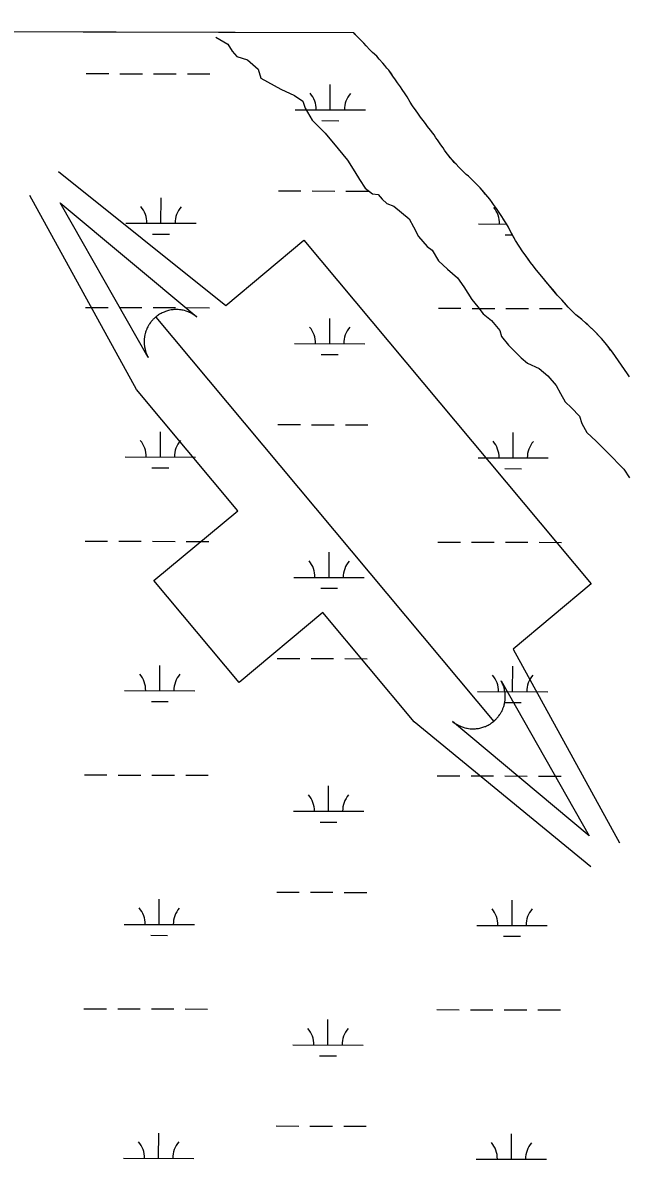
# Model space of a CAD drawing. Extents: x 3172297 to 3210190, y 958463 to 983887.
# Drawn here: x 3193879 to 3194740, y 980463 to 982080 of the extents above; entities that cross this region are included whole.
import ezdxf

# ---------------------------------------------------------------- set-up
doc = ezdxf.new("R2010")
doc.units = 0
for name, color, linetype in [('V-RIVR-EDGE', 7, 'Continuous'), ('V-SITE-VEGE', 7, 'Continuous'), ('V-TOPO-WATR-IDEN', 7, 'Continuous'), ('V-WETL-SWMP', 7, 'Continuous')]:
    doc.layers.add(name, color=color, linetype=linetype)

msp = doc.modelspace()

# ---------------------------------------------------------------- linework, layer by layer
at = {"layer": 'V-RIVR-EDGE'}
msp.add_lwpolyline([(3194153.2, 982059.5), (3194170.3, 982049.5), (3194176.5, 982039.5), (3194183.3, 982032.1), (3194198.1, 982027.2), (3194213.7, 982013.8), (3194217.3, 982001.3), (3194245.7, 981985.3), (3194265, 981976.5), (3194277.2, 981968.5), (3194280.3, 981958.2), (3194290.5, 981941.2), (3194309, 981922.6), (3194327.4, 981900.7), (3194340.7, 981884.5), (3194351.2, 981867.9), (3194357.7, 981856.8), (3194365.6, 981844.3), (3194376.1, 981836.6), (3194384.1, 981835.7), (3194390, 981828.9), (3194396.3, 981822.9), (3194406.5, 981818.9), (3194428.1, 981800.9), (3194434.6, 981789.5), (3194441.7, 981775.9), (3194454.1, 981761.6), (3194461.2, 981756.2), (3194470, 981741.1), (3194482.8, 981729.4), (3194497.2, 981716.9), (3194506, 981704.1), (3194517.3, 981685.9), (3194525.8, 981675.6), (3194533.5, 981665.9), (3194545.4, 981656.2), (3194557.3, 981642), (3194559.6, 981633.4), (3194569.8, 981620.9), (3194587.6, 981603), (3194596.4, 981595.5), (3194613.2, 981587.8), (3194625.4, 981577.6), (3194637.3, 981563.9), (3194643.5, 981552.2), (3194650, 981540.5), (3194659.4, 981532), (3194670.7, 981520), (3194674.1, 981509.5), (3194680.9, 981496.7), (3194694.5, 981484.7), (3194710.4, 981468.5), (3194733.4, 981444.5), (3194741.6, 981432.3)], dxfattribs=at)
at = {"layer": 'V-SITE-VEGE'}
for p, q in [((3194349.4, 982065.7), (3191409, 982072.9)), ((3194354.3, 982060.2), (3194349.4, 982065.7)), ((3194358.1, 982056.5), (3194354.3, 982060.2)), ((3194363.6, 982050.9), (3194358.1, 982056.5)), ((3194367.1, 982046.9), (3194363.6, 982050.9)), ((3194372.5, 982041.3), (3194367.1, 982046.9)), ((3194376.3, 982037.6), (3194372.5, 982041.3)), ((3194382.2, 982032.2), (3194376.3, 982037.6)), ((3194385.6, 982028.2), (3194382.2, 982032.2)), ((3194391, 982022.6), (3194385.6, 982028.2)), ((3194393.8, 982019.3), (3194391, 982022.6)), ((3194396.7, 982015.4), (3194393.8, 982019.3)), ((3194399.3, 982012.3), (3194396.7, 982015.4)), ((3194405.2, 982004.1), (3194399.3, 982012.3)), ((3194409, 981998.5), (3194405.2, 982004.1)), ((3194411.9, 981994.5), (3194409, 981998.5)), ((3194415.7, 981988.7), (3194411.9, 981994.5)), ((3194418.5, 981984.9), (3194415.7, 981988.7)), ((3194422.8, 981978.9), (3194418.5, 981984.9)), ((3194425.6, 981974.4), (3194422.8, 981978.9)), ((3194429.9, 981966.7), (3194425.6, 981974.4)), ((3194433.2, 981961.5), (3194429.9, 981966.7)), ((3194438, 981954.7), (3194433.2, 981961.5)), ((3194440.6, 981951.5), (3194438, 981954.7)), ((3194444.6, 981945.6), (3194440.6, 981951.5)), ((3194448.4, 981940.9), (3194444.6, 981945.6)), ((3194451.3, 981936.7), (3194448.4, 981940.9)), ((3194454.3, 981932.5), (3194451.3, 981936.7)), ((3194458.8, 981926.9), (3194454.3, 981932.5)), ((3194463.6, 981920.3), (3194458.8, 981926.9)), ((3194466.4, 981916.1), (3194463.6, 981920.3)), ((3194468.6, 981913.3), (3194466.4, 981916.1)), ((3194471.4, 981909.1), (3194468.6, 981913.3)), ((3194473.5, 981906.3), (3194471.4, 981909.1)), ((3194476.6, 981901.9), (3194473.5, 981906.3)), ((3194478.5, 981898.6), (3194476.6, 981901.9)), ((3194481.1, 981895.5), (3194478.5, 981898.6)), ((3194484.7, 981890.6), (3194481.1, 981895.5)), ((3194489.2, 981884.8), (3194484.7, 981890.6)), ((3194494.9, 981878.5), (3194489.2, 981884.8)), ((3194498.9, 981874.3), (3194494.9, 981878.5)), ((3194504.6, 981868.7), (3194498.9, 981874.3)), ((3194509.3, 981864.2), (3194504.6, 981868.7)), ((3194512.6, 981861.4), (3194509.3, 981864.2)), ((3194517.3, 981857), (3194512.6, 981861.4)), ((3194525.6, 981848.8), (3194517.3, 981857)), ((3194529.2, 981845.1), (3194525.6, 981848.8)), ((3194542.9, 981828.7), (3194529.2, 981845.1)), ((3194546.2, 981824.3), (3194542.9, 981828.7)), ((3194548.1, 981821.5), (3194546.2, 981824.3)), ((3194552.4, 981815.6), (3194548.1, 981821.5)), ((3194560, 981804.1), (3194552.4, 981815.6)), ((3194564.7, 981796.6), (3194560, 981804.1)), ((3194566.9, 981793.6), (3194564.7, 981796.6)), ((3194569.5, 981789.1), (3194566.9, 981793.6)), ((3194571.2, 981785.6), (3194569.5, 981789.1)), ((3194579.5, 981769.9), (3194571.2, 981785.6)), ((3194589.9, 981754), (3194579.5, 981769.9)), ((3194593.3, 981749.6), (3194589.9, 981754)), ((3194600.8, 981738.8), (3194593.3, 981749.6)), ((3194604.9, 981733.7), (3194600.8, 981738.8)), ((3194607.7, 981730.4), (3194604.9, 981733.7)), ((3194611.7, 981724.8), (3194607.7, 981730.4)), ((3194614.8, 981721.5), (3194611.7, 981724.8)), ((3194639, 981692.5), (3194614.8, 981721.5)), ((3194645.6, 981685.5), (3194639, 981692.5)), ((3194654.6, 981675.4), (3194645.6, 981685.5)), ((3194665.5, 981664.5), (3194654.6, 981675.4)), ((3194674, 981657.7), (3194665.5, 981664.5)), ((3194684.9, 981647.9), (3194674, 981657.7)), ((3194691.7, 981641.1), (3194684.9, 981647.9)), ((3194704.8, 981627.1), (3194691.7, 981641.1)), ((3194709, 981622.2), (3194704.8, 981627.1)), ((3194717.3, 981611.2), (3194709, 981622.2)), ((3194734.6, 981586.4), (3194717.3, 981611.2)), ((3194738.9, 981580.1), (3194734.6, 981586.4)), ((3194741.7, 981576.1), (3194738.9, 981580.1))]:
    msp.add_line(p, q, dxfattribs=at)
at = {"layer": 'V-TOPO-WATR-IDEN'}
msp.add_line((3194067.7, 981661.2), (3194548.5, 981085.8), dxfattribs=at)
for points in [[(3193929.4, 981868.1), (3194167.6, 981677.7), (3194278.6, 981770.5), (3194687.3, 981281.4), (3194576.2, 981188.6), (3194727.6, 980912.9)], [(3194686.9, 980878.9), (3194435.6, 981084.9), (3194305.4, 981240.7), (3194186.2, 981141.1), (3194065.2, 981286), (3194184.4, 981385.6), (3194040.5, 981557.8), (3193888.7, 981834.1)]]:
    msp.add_lwpolyline(points, dxfattribs=at)
for points in [[(3194057.2, 981603.6), (3193931.8, 981823.8), (3194126.3, 981661.3), (3194122.6, 981664), (3194118.9, 981666.3), (3194117.3, 981667.1), (3194115.9, 981667.8), (3194114.1, 981668.5), (3194112.4, 981669.2), (3194110.9, 981669.7), (3194108.9, 981670.3), (3194106.6, 981670.8), (3194105.3, 981671.1), (3194103.7, 981671.3), (3194101.5, 981671.6), (3194099.7, 981671.7), (3194097.9, 981671.8), (3194096.7, 981671.8), (3194095.3, 981671.8), (3194093.7, 981671.7), (3194092.2, 981671.6), (3194090.7, 981671.4), (3194089.5, 981671.2), (3194087.7, 981670.8), (3194086, 981670.4), (3194084.6, 981670.1), (3194083.1, 981669.6), (3194081.7, 981669.1), (3194080.5, 981668.7), (3194079.6, 981668.3), (3194078.2, 981667.7), (3194076.8, 981667.1), (3194075.5, 981666.4), (3194074.2, 981665.7), (3194073, 981665), (3194071.7, 981664.1), (3194070.7, 981663.4), (3194069.3, 981662.4), (3194067.7, 981661.2), (3194067.3, 981660.8), (3194066.6, 981660.1), (3194065.8, 981659.4), (3194065, 981658.7), (3194064.3, 981657.9), (3194063.6, 981657.2), (3194062.8, 981656.3), (3194062.2, 981655.7), (3194061.4, 981654.7), (3194060.7, 981653.9), (3194060.3, 981653.2), (3194059.1, 981651.6), (3194058.5, 981650.7), (3194058.1, 981650), (3194057.5, 981649), (3194057, 981648), (3194056.4, 981647), (3194055.8, 981645.8), (3194055.3, 981644.7), (3194054.9, 981643.8), (3194054.6, 981643), (3194054.2, 981641.9), (3194053.8, 981641), (3194053.4, 981639.8), (3194053.1, 981638.7), (3194052.8, 981637.5), (3194052.4, 981636), (3194052.2, 981634.9), (3194052, 981633.7), (3194051.8, 981632.5), (3194051.6, 981631.6), (3194051.5, 981630.5), (3194051.4, 981628.9), (3194051.4, 981628.9), (3194051.4, 981628), (3194051.3, 981627.3), (3194051.3, 981626.2), (3194051.3, 981625), (3194051.4, 981623.9), (3194051.4, 981623), (3194051.5, 981621.8), (3194051.6, 981620.7), (3194051.7, 981619.9), (3194051.9, 981618.9), (3194052.1, 981617.4), (3194052.3, 981616.6), (3194052.5, 981615.9), (3194052.6, 981615.3), (3194052.8, 981614.6), (3194053, 981613.6), (3194053.3, 981612.7), (3194053.6, 981611.8), (3194053.9, 981610.9), (3194054.3, 981609.7), (3194054.6, 981609), (3194055.1, 981607.9), (3194055.6, 981606.6), (3194056.1, 981605.7), (3194056.4, 981605), (3194056.8, 981604.4), (3194057, 981603.9)], [(3194559.1, 981143.4), (3194684.5, 980923.1), (3194490, 981085.7), (3194493.6, 981082.9), (3194497.4, 981080.7), (3194499, 981079.8), (3194500.4, 981079.2), (3194502.1, 981078.4), (3194503.8, 981077.8), (3194505.3, 981077.3), (3194507.4, 981076.7), (3194509.7, 981076.1), (3194511, 981075.9), (3194512.6, 981075.6), (3194514.8, 981075.3), (3194516.5, 981075.2), (3194518.4, 981075.1), (3194519.6, 981075.1), (3194520.9, 981075.2), (3194522.6, 981075.3), (3194524.1, 981075.4), (3194525.6, 981075.6), (3194526.8, 981075.8), (3194528.6, 981076.1), (3194530.3, 981076.5), (3194531.6, 981076.9), (3194533.2, 981077.3), (3194534.6, 981077.8), (3194535.8, 981078.3), (3194536.7, 981078.6), (3194538.1, 981079.2), (3194539.5, 981079.9), (3194540.8, 981080.6), (3194542.1, 981081.3), (3194543.3, 981082), (3194544.5, 981082.8), (3194545.6, 981083.5), (3194547, 981084.6), (3194548.5, 981085.8), (3194549, 981086.2), (3194549.7, 981086.8), (3194550.5, 981087.6), (3194551.3, 981088.3), (3194552, 981089), (3194552.7, 981089.8), (3194553.5, 981090.6), (3194554.1, 981091.3), (3194554.8, 981092.2), (3194555.5, 981093.1), (3194556, 981093.7), (3194557.2, 981095.4), (3194557.8, 981096.3), (3194558.2, 981096.9), (3194558.8, 981098), (3194559.3, 981098.9), (3194559.9, 981099.9), (3194560.5, 981101.1), (3194561, 981102.3), (3194561.4, 981103.2), (3194561.7, 981103.9), (3194562.1, 981105), (3194562.5, 981106), (3194562.8, 981107.1), (3194563.2, 981108.3), (3194563.5, 981109.4), (3194563.9, 981110.9), (3194564.1, 981112), (3194564.3, 981113.2), (3194564.5, 981114.4), (3194564.6, 981115.4), (3194564.8, 981116.4), (3194564.9, 981118), (3194564.9, 981118.1), (3194564.9, 981119), (3194565, 981119.7), (3194565, 981120.7), (3194565, 981122), (3194564.9, 981123), (3194564.9, 981123.9), (3194564.8, 981125.1), (3194564.7, 981126.2), (3194564.6, 981127.1), (3194564.4, 981128.1), (3194564.1, 981129.5), (3194564, 981130.4), (3194563.8, 981131), (3194563.7, 981131.7), (3194563.5, 981132.4), (3194563.3, 981133.3), (3194563, 981134.3), (3194562.7, 981135.2), (3194562.4, 981136.1), (3194561.9, 981137.3), (3194561.7, 981138), (3194561.2, 981139.1), (3194560.6, 981140.3), (3194560.2, 981141.2), (3194559.8, 981141.9), (3194559.5, 981142.6), (3194559.2, 981143)]]:
    msp.add_lwpolyline(points, close=True, dxfattribs=at)
at = {"layer": 'V-WETL-SWMP'}
for p, q in [((3193968.8, 982007.6), (3194000.8, 982007.5)), ((3194016.8, 982007.4), (3194048.8, 982007.4)), ((3194064.8, 982007.3), (3194096.8, 982007.2)), ((3194112.8, 982007.2), (3194144.8, 982007.1)), ((3194316, 981956), (3194316.1, 981992)), ((3194266, 981956.1), (3194366, 981955.8)), ((3194304, 981940.6), (3194328, 981940.5)), ((3194242.3, 981840.7), (3194274.3, 981840.6)), ((3194290.3, 981840.6), (3194322.3, 981840.5)), ((3194338.3, 981840.5), (3194370.3, 981840.4)), ((3194075.2, 981794.7), (3194075.3, 981830.7)), ((3194025.2, 981794.8), (3194125.2, 981794.6)), ((3194527.1, 981793.6), (3194567, 981793.5)), ((3194063.1, 981779.3), (3194087.1, 981779.2)), ((3194565, 981778), (3194575.2, 981778)), ((3193968, 981674.9), (3194000, 981674.8)), ((3194016, 981674.8), (3194048, 981674.7)), ((3194064, 981674.6), (3194096, 981674.6)), ((3194112, 981674.5), (3194144, 981674.4)), ((3194469.9, 981673.6), (3194501.9, 981673.6)), ((3194517.9, 981673.5), (3194549.9, 981673.4)), ((3194565.9, 981673.4), (3194597.9, 981673.3)), ((3194613.9, 981673.3), (3194645.9, 981673.2)), ((3194315.2, 981623.3), (3194315.3, 981659.3)), ((3194265.2, 981623.4), (3194365.2, 981623.2)), ((3194303.2, 981607.9), (3194327.2, 981607.8)), ((3194241.5, 981508), (3194273.5, 981508)), ((3194289.5, 981507.9), (3194321.5, 981507.8)), ((3194074.3, 981462), (3194074.4, 981498)), ((3194337.5, 981507.8), (3194369.5, 981507.7)), ((3194576.2, 981460.8), (3194576.3, 981496.8)), ((3194024.3, 981462.1), (3194124.3, 981461.9)), ((3194526.2, 981460.9), (3194626.2, 981460.7)), ((3194062.3, 981446.6), (3194086.3, 981446.6)), ((3194564.2, 981445.4), (3194588.2, 981445.3)), ((3193967.2, 981342.2), (3193999.2, 981342.1)), ((3194015.2, 981342.1), (3194047.2, 981342)), ((3194063.2, 981342), (3194095.2, 981341.9)), ((3194111.2, 981341.9), (3194143.2, 981341.8)), ((3194469.1, 981341), (3194501.1, 981340.9)), ((3194517.1, 981340.8), (3194549.1, 981340.8)), ((3194565.1, 981340.7), (3194597.1, 981340.7)), ((3194613.1, 981340.6), (3194645.1, 981340.5)), ((3194314.4, 981290.6), (3194314.5, 981326.6)), ((3194264.4, 981290.7), (3194364.4, 981290.5)), ((3194302.4, 981275.2), (3194326.4, 981275.1)), ((3194240.7, 981175.4), (3194272.7, 981175.3)), ((3194288.7, 981175.2), (3194320.7, 981175.2)), ((3194336.7, 981175.1), (3194368.7, 981175)), ((3194073.5, 981129.3), (3194073.6, 981165.3)), ((3194575.4, 981128.1), (3194575.5, 981164.1)), ((3194023.5, 981129.5), (3194123.5, 981129.2)), ((3194525.4, 981128.2), (3194625.4, 981128)), ((3194061.5, 981113.9), (3194085.5, 981113.9)), ((3194563.4, 981112.7), (3194587.4, 981112.6)), ((3193966.4, 981009.5), (3193998.4, 981009.5)), ((3194014.4, 981009.4), (3194046.4, 981009.3)), ((3194062.4, 981009.3), (3194094.4, 981009.2)), ((3194110.4, 981009.2), (3194142.4, 981009.1)), ((3194468.3, 981008.3), (3194500.3, 981008.2)), ((3194516.3, 981008.2), (3194548.3, 981008.1)), ((3194564.3, 981008.1), (3194596.3, 981008)), ((3194612.3, 981007.9), (3194644.3, 981007.9)), ((3194313.6, 980957.9), (3194313.7, 980993.9)), ((3194263.6, 980958.1), (3194363.6, 980957.8)), ((3194301.5, 980942.5), (3194325.5, 980942.5)), ((3194072.7, 980796.7), (3194072.8, 980832.7)), ((3194239.9, 980842.7), (3194271.9, 980842.6)), ((3194287.9, 980842.6), (3194319.9, 980842.5)), ((3194335.9, 980842.4), (3194367.9, 980842.4)), ((3194574.6, 980795.4), (3194574.7, 980831.4)), ((3194022.7, 980796.8), (3194122.7, 980796.5)), ((3194060.7, 980781.3), (3194084.7, 980781.2)), ((3194524.6, 980795.5), (3194624.6, 980795.3)), ((3194562.6, 980780), (3194586.6, 980780)), ((3193965.6, 980676.9), (3193997.6, 980676.8)), ((3194013.6, 980676.7), (3194045.6, 980676.7)), ((3194061.6, 980676.6), (3194093.6, 980676.5)), ((3194109.6, 980676.5), (3194141.6, 980676.4)), ((3194467.5, 980675.6), (3194499.5, 980675.5)), ((3194515.5, 980675.5), (3194547.5, 980675.4)), ((3194563.5, 980675.4), (3194595.5, 980675.3)), ((3194611.5, 980675.3), (3194643.5, 980675.2)), ((3194312.7, 980625.3), (3194312.8, 980661.3)), ((3194262.7, 980625.4), (3194362.7, 980625.1)), ((3194300.7, 980609.9), (3194324.7, 980609.8)), ((3194239.1, 980510), (3194271.1, 980509.9)), ((3194287.1, 980509.9), (3194319.1, 980509.8)), ((3194335.1, 980509.8), (3194367.1, 980509.7)), ((3194071.9, 980464), (3194072, 980500)), ((3194573.8, 980462.8), (3194573.9, 980498.8)), ((3194021.9, 980464.1), (3194121.9, 980463.9)), ((3194523.8, 980462.9), (3194623.8, 980462.6))]:
    msp.add_line(p, q, dxfattribs=at)
msp.add_lwpolyline([(3194741.7, 981576.1), (3194738.9, 981580.1), (3194734.6, 981586.4), (3194726.1, 981598.6), (3194717.3, 981611.2), (3194714.9, 981614.2), (3194711.4, 981619.2), (3194709, 981622.2), (3194704.8, 981627.1), (3194701.7, 981630.4), (3194698.8, 981633.4), (3194694.6, 981638.1), (3194691.7, 981641.1), (3194688.9, 981643.9), (3194684.9, 981647.9), (3194682.5, 981650), (3194679.2, 981653), (3194674, 981657.7), (3194671.2, 981660), (3194665.5, 981664.5), (3194654.6, 981675.4), (3194649.4, 981681.3), (3194645.6, 981685.5), (3194639, 981692.5), (3194635, 981697.4), (3194629, 981704.4), (3194625.5, 981708.6), (3194622.4, 981712.4), (3194619.3, 981716.1), (3194614.8, 981721.5), (3194611.7, 981724.8), (3194607.7, 981730.4), (3194604.9, 981733.7), (3194600.8, 981738.8), (3194598, 981742.8), (3194593.3, 981749.6), (3194589.9, 981754), (3194579.5, 981769.9), (3194577.6, 981773.4), (3194574.7, 981778.8), (3194571.2, 981785.6), (3194569.5, 981789.1), (3194566.9, 981793.6), (3194564.7, 981796.6), (3194561.9, 981801.1), (3194560, 981804.1), (3194557.1, 981808.3), (3194555.2, 981811.4), (3194552.4, 981815.6), (3194548.1, 981821.4), (3194546.2, 981824.3), (3194542.9, 981828.7), (3194537, 981835.7), (3194533.9, 981839.5), (3194529.2, 981845.1), (3194525.6, 981848.8), (3194520.4, 981853.9), (3194517.3, 981857), (3194512.6, 981861.4), (3194509.3, 981864.2), (3194504.6, 981868.7), (3194501.7, 981871.5), (3194498.9, 981874.3), (3194494.9, 981878.5), (3194492.5, 981881), (3194489.2, 981884.8), (3194486.8, 981887.8), (3194484.7, 981890.6), (3194481.1, 981895.5), (3194478.5, 981898.6), (3194476.6, 981901.9), (3194473.5, 981906.3), (3194471.4, 981909.1), (3194468.6, 981913.3), (3194466.4, 981916.1), (3194463.6, 981920.3), (3194461.7, 981922.9), (3194458.8, 981926.9), (3194454.3, 981932.5), (3194451.3, 981936.7), (3194448.4, 981940.9), (3194444.6, 981945.6), (3194440.6, 981951.5), (3194438, 981954.7), (3194433.2, 981961.5), (3194429.9, 981966.7), (3194425.6, 981974.4), (3194422.8, 981978.9), (3194418.5, 981984.9), (3194415.7, 981988.7), (3194411.9, 981994.5), (3194409, 981998.5), (3194405.2, 982004.1), (3194402.9, 982007.4), (3194399.3, 982012.3), (3194396.7, 982015.4), (3194393.8, 982019.3), (3194391, 982022.6), (3194385.6, 982028.2), (3194382.2, 982032.2), (3194376.3, 982037.6), (3194372.5, 982041.3), (3194367.1, 982046.9), (3194363.6, 982050.9), (3194358.1, 982056.5), (3194354.3, 982060.2), (3194351.2, 982063.7), (3194349.5, 982065.7), (3188570.8, 982080)], dxfattribs=at)
for centre, start, end in [((3194260.8, 981956.6), 359.0865, 40.6302), ((3194371.3, 981956.3), 139.0865, 180.6302), ((3194019.9, 981795.3), 359.0865, 40.6302), ((3194130.4, 981795), 139.0865, 180.6302), ((3194521.8, 981794.1), 359.0865, 40.6302), ((3194260, 981623.9), 359.0865, 40.6302), ((3194370.5, 981623.6), 139.0865, 180.6302), ((3194019.1, 981462.6), 359.0865, 40.6302), ((3194129.6, 981462.4), 139.0865, 180.6302), ((3194521, 981461.4), 359.0865, 40.6302), ((3194631.5, 981461.1), 139.0865, 180.6302), ((3194259.1, 981291.2), 359.0865, 40.6302), ((3194369.6, 981290.9), 139.0865, 180.6302), ((3194018.3, 981130), 359.0865, 40.6302), ((3194128.8, 981129.7), 139.0865, 180.6302), ((3194520.2, 981128.7), 359.0865, 40.6302), ((3194630.7, 981128.4), 139.0865, 180.6302), ((3194258.3, 980958.5), 359.0865, 40.6302), ((3194368.8, 980958.3), 139.0865, 180.6302), ((3194017.5, 980797.3), 359.0865, 40.6302), ((3194127.9, 980797), 139.0865, 180.6302), ((3194519.4, 980796), 359.0865, 40.6302), ((3194629.8, 980795.8), 139.0865, 180.6302), ((3194257.5, 980625.9), 359.0865, 40.6302), ((3194368, 980625.6), 139.0865, 180.6302), ((3194016.6, 980464.6), 359.0865, 40.6302), ((3194127.1, 980464.3), 139.0865, 180.6302), ((3194518.5, 980463.4), 359.0865, 40.6302), ((3194629, 980463.1), 139.0865, 180.6302)]:
    msp.add_arc(centre, 35.2, start, end, dxfattribs=at)

doc.saveas('drawing.dxf')
